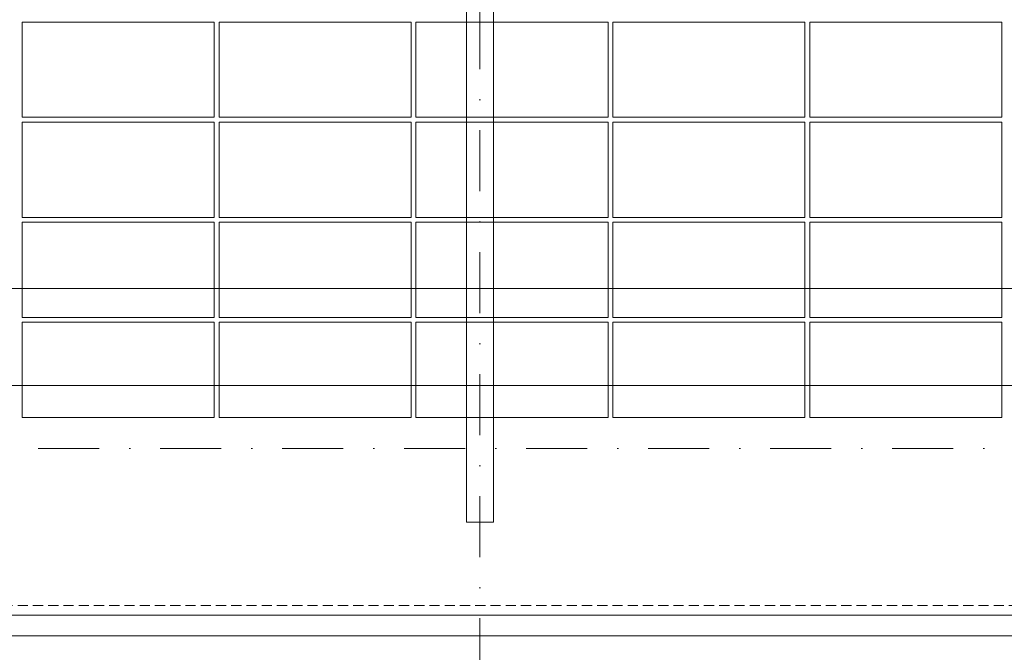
# Model space of a CAD drawing. Header units: millimetres. Extents: x -725694 to 5289369, y -1488057 to 2187451.
# Tile 598 of 656: x 387675 to 393825, y 148728 to 152680. Entities that reach past the tile are written whole.
import ezdxf

# ---------------------------------------------------------------- set-up
doc = ezdxf.new("R2010")
doc.units = ezdxf.units.MM
for name, pattern in [('CENTERX2', [101.6, 63.5, -12.7, 12.7, -12.7]), ('DASHDOT', [25.4, 12.7, -6.35, 0, -6.35]), ('DASHED', [19.05, 12.7, -6.35]), ('HIDDEN', [9.525, 6.35, -3.175])]:
    doc.linetypes.add(name, pattern=pattern)
doc.layers.get('Defpoints').update_dxf_attribs({"color": 8})
for name, color, linetype, lineweight in [('A99_FVE', 30, 'Continuous', 5), ('A99_N_kce-pod', 7, 'DASHED', 20), ('A99_N_koty-200', 5, 'Continuous', 5), ('A99_N_koty-200 @ 1', 5, 'Continuous', 5), ('A99_N_koty-200 @ 10', 5, 'Continuous', 5), ('A99_N_koty-200 @ 100', 5, 'Continuous', 5), ('A99_N_koty-200 @ 200', 5, 'Continuous', 5), ('A99_N_koty-200 @ 250 (1)', 5, 'Continuous', 5), ('A99_N_koty-200 @ 250 (2)', 5, 'Continuous', 5), ('A99_N_koty-200 @ 400', 5, 'Continuous', 5), ('A99_S_kce-pohl', 7, 'Continuous', 5), ('A99_S_osy', 1, 'CENTERX2', 5)]:
    doc.layers.add(name, color=color, linetype=linetype, lineweight=lineweight)
doc.styles.add('A99_kota', font='isocpeur.ttf', dxfattribs={"height": 2})
doc.dimstyles.new('A99_kota_200 new', dxfattribs={"dimscale": 200, "dimtxt": 2, "dimasz": 1.2, "dimexe": 0.5, "dimexo": 1.5, "dimgap": 0.3, "dimtad": 1, "dimdec": 0, "dimzin": 3, "dimdsep": 46, "dimtxsty": 'A99_kota', "dimblk": 'ARCHTICK', "dimcen": 2.5, "dimazin": 2, "dimtfac": 0.75, "dimtdec": 0, "dimtmove": 2, "dimatfit": 0, "dimfxl": 0, "dimtolj": 1, "dimtzin": 0, "dimlwd": 5, "dimlwe": 5, "dimarcsym": 0})

# ---------------------------------------------------------------- blocks, each defined once
blk = doc.blocks.new('_ArchTick')
at = {"color": 0, "linetype": 'ByBlock', "const_width": 0.15}
blk.add_lwpolyline([(-0.5, -0.5), (0.5, 0.5)], dxfattribs=at)
blk = doc.blocks.new('*D4704')
at = {"layer": 'A99_N_koty-200', "color": 0, "linetype": 'Continuous', "lineweight": 5, "ltscale": 10, "transparency": 16777216}
for p, q in [((390550, 146925), (390550, 146475)), ((402550, 146925), (402550, 146475)), ((402550, 146525), (390550, 146525))]:
    blk.add_line(p, q, dxfattribs=at)
at = {"layer": 'Defpoints', "color": 0, "linetype": 'Continuous', "lineweight": 0, "ltscale": 10, "transparency": 16777216}
for p in [(390550, 149400), (402550, 149400), (390550, 146525)]:
    blk.add_point(p, dxfattribs=at)
at = {"layer": 'A99_N_koty-200', "color": 0, "linetype": 'Continuous', "lineweight": 5, "ltscale": 10, "transparency": 16777216, "xscale": 120, "yscale": 120, "zscale": 120, "rotation": 180}
blk.add_blockref('_ArchTick', (390550, 146525), dxfattribs=at)
at = {"layer": 'A99_N_koty-200', "color": 0, "linetype": 'Continuous', "lineweight": 5, "ltscale": 10, "transparency": 16777216, "xscale": 120, "yscale": 120, "zscale": 120}
blk.add_blockref('_ArchTick', (402550, 146525), dxfattribs=at)
at = {"layer": 'A99_N_koty-200', "color": 0, "linetype": 'Continuous', "ltscale": 10, "transparency": 16777216, "insert": (396550, 146655), "char_height": 200, "attachment_point": 5, "style": 'A99_kota'}
blk.add_mtext('\\A1;12000', dxfattribs=at)
blk = doc.blocks.new('*D4705')
at = {"layer": 'A99_N_koty-200', "color": 0, "linetype": 'Continuous', "lineweight": 5, "ltscale": 10, "transparency": 16777216}
for p, q in [((390550, 147325), (390550, 146425)), ((402550, 147325), (402550, 146425)), ((402550, 146525), (390550, 146525))]:
    blk.add_line(p, q, dxfattribs=at)
at = {"layer": 'Defpoints', "color": 0, "linetype": 'Continuous', "lineweight": 0, "ltscale": 10, "transparency": 16777216}
for p in [(390550, 149400), (402550, 149400), (390550, 146525)]:
    blk.add_point(p, dxfattribs=at)
at = {"layer": 'A99_N_koty-200', "color": 0, "linetype": 'Continuous', "lineweight": 5, "ltscale": 10, "transparency": 16777216, "xscale": 240, "yscale": 240, "zscale": 240, "rotation": 180}
blk.add_blockref('_ArchTick', (390550, 146525), dxfattribs=at)
at = {"layer": 'A99_N_koty-200', "color": 0, "linetype": 'Continuous', "lineweight": 5, "ltscale": 10, "transparency": 16777216, "xscale": 240, "yscale": 240, "zscale": 240}
blk.add_blockref('_ArchTick', (402550, 146525), dxfattribs=at)
at = {"layer": 'A99_N_koty-200', "color": 0, "linetype": 'Continuous', "ltscale": 10, "transparency": 16777216, "insert": (396550, 146785), "char_height": 400, "attachment_point": 5, "style": 'A99_kota'}
blk.add_mtext('\\A1;12000', dxfattribs=at)
blk = doc.blocks.new('*D4706')
at = {"layer": 'A99_N_koty-200', "color": 0, "linetype": 'Continuous', "lineweight": 5, "ltscale": 10, "transparency": 16777216}
for p, q in [((390550, 146529), (390550, 146524.5)), ((402550, 146525), (390550, 146525)), ((402550, 146529), (402550, 146524.5))]:
    blk.add_line(p, q, dxfattribs=at)
at = {"layer": 'Defpoints', "color": 0, "linetype": 'Continuous', "lineweight": 0, "ltscale": 10, "transparency": 16777216}
for p in [(390550, 149400), (402550, 149400), (390550, 146525)]:
    blk.add_point(p, dxfattribs=at)
at = {"layer": 'A99_N_koty-200', "color": 0, "linetype": 'Continuous', "lineweight": 5, "ltscale": 10, "transparency": 16777216, "xscale": 1.2, "yscale": 1.2, "zscale": 1.2, "rotation": 180}
blk.add_blockref('_ArchTick', (390550, 146525), dxfattribs=at)
at = {"layer": 'A99_N_koty-200', "color": 0, "linetype": 'Continuous', "lineweight": 5, "ltscale": 10, "transparency": 16777216, "xscale": 1.2, "yscale": 1.2, "zscale": 1.2}
blk.add_blockref('_ArchTick', (402550, 146525), dxfattribs=at)
at = {"layer": 'A99_N_koty-200', "color": 0, "linetype": 'Continuous', "ltscale": 10, "transparency": 16777216, "insert": (396550, 146526.3), "char_height": 2, "attachment_point": 5, "style": 'A99_kota'}
blk.add_mtext('\\A1;12000', dxfattribs=at)
blk = doc.blocks.new('*D4707')
at = {"layer": 'A99_N_koty-200', "color": 0, "linetype": 'Continuous', "lineweight": 5, "ltscale": 10, "transparency": 16777216}
for p, q in [((390550, 148125), (390550, 146325)), ((402550, 148125), (402550, 146325)), ((402550, 146525), (390550, 146525))]:
    blk.add_line(p, q, dxfattribs=at)
at = {"layer": 'Defpoints', "color": 0, "linetype": 'Continuous', "lineweight": 0, "ltscale": 10, "transparency": 16777216}
for p in [(390550, 149400), (402550, 149400), (390550, 146525)]:
    blk.add_point(p, dxfattribs=at)
at = {"layer": 'A99_N_koty-200', "color": 0, "linetype": 'Continuous', "lineweight": 5, "ltscale": 10, "transparency": 16777216, "xscale": 480, "yscale": 480, "zscale": 480, "rotation": 180}
blk.add_blockref('_ArchTick', (390550, 146525), dxfattribs=at)
at = {"layer": 'A99_N_koty-200', "color": 0, "linetype": 'Continuous', "lineweight": 5, "ltscale": 10, "transparency": 16777216, "xscale": 480, "yscale": 480, "zscale": 480}
blk.add_blockref('_ArchTick', (402550, 146525), dxfattribs=at)
at = {"layer": 'A99_N_koty-200', "color": 0, "linetype": 'Continuous', "ltscale": 10, "transparency": 16777216, "insert": (396550, 147045), "char_height": 800, "attachment_point": 5, "style": 'A99_kota'}
blk.add_mtext('\\A1;12000', dxfattribs=at)
blk = doc.blocks.new('*D4708')
at = {"layer": 'A99_N_koty-200', "color": 0, "linetype": 'Continuous', "lineweight": 5, "ltscale": 10, "transparency": 16777216}
for p, q in [((390550, 146565), (390550, 146520)), ((402550, 146565), (402550, 146520)), ((402550, 146525), (390550, 146525))]:
    blk.add_line(p, q, dxfattribs=at)
at = {"layer": 'Defpoints', "color": 0, "linetype": 'Continuous', "lineweight": 0, "ltscale": 10, "transparency": 16777216}
for p in [(390550, 149400), (402550, 149400), (390550, 146525)]:
    blk.add_point(p, dxfattribs=at)
at = {"layer": 'A99_N_koty-200', "color": 0, "linetype": 'Continuous', "lineweight": 5, "ltscale": 10, "transparency": 16777216, "xscale": 12, "yscale": 12, "zscale": 12, "rotation": 180}
blk.add_blockref('_ArchTick', (390550, 146525), dxfattribs=at)
at = {"layer": 'A99_N_koty-200', "color": 0, "linetype": 'Continuous', "lineweight": 5, "ltscale": 10, "transparency": 16777216, "xscale": 12, "yscale": 12, "zscale": 12}
blk.add_blockref('_ArchTick', (402550, 146525), dxfattribs=at)
at = {"layer": 'A99_N_koty-200', "color": 0, "linetype": 'Continuous', "ltscale": 10, "transparency": 16777216, "insert": (396550, 146538), "char_height": 20, "attachment_point": 5, "style": 'A99_kota'}
blk.add_mtext('\\A1;12000', dxfattribs=at)
blk = doc.blocks.new('*D4709')
at = {"layer": 'A99_N_koty-200', "color": 0, "linetype": 'Continuous', "lineweight": 5, "ltscale": 10, "transparency": 16777216}
for p, q in [((390550, 147525), (390550, 146400)), ((402550, 147525), (402550, 146400)), ((402550, 146525), (390550, 146525))]:
    blk.add_line(p, q, dxfattribs=at)
at = {"layer": 'Defpoints', "color": 0, "linetype": 'Continuous', "lineweight": 0, "ltscale": 10, "transparency": 16777216}
for p in [(390550, 149400), (402550, 149400), (390550, 146525)]:
    blk.add_point(p, dxfattribs=at)
at = {"layer": 'A99_N_koty-200', "color": 0, "linetype": 'Continuous', "lineweight": 5, "ltscale": 10, "transparency": 16777216, "xscale": 300, "yscale": 300, "zscale": 300, "rotation": 180}
blk.add_blockref('_ArchTick', (390550, 146525), dxfattribs=at)
at = {"layer": 'A99_N_koty-200', "color": 0, "linetype": 'Continuous', "lineweight": 5, "ltscale": 10, "transparency": 16777216, "xscale": 300, "yscale": 300, "zscale": 300}
blk.add_blockref('_ArchTick', (402550, 146525), dxfattribs=at)
at = {"layer": 'A99_N_koty-200', "color": 0, "linetype": 'Continuous', "ltscale": 10, "transparency": 16777216, "insert": (396550, 146850), "char_height": 500, "attachment_point": 5, "style": 'A99_kota'}
blk.add_mtext('\\A1;12000', dxfattribs=at)
blk = doc.blocks.new('*D4710')
at = {"layer": 'A99_N_koty-200', "color": 0, "linetype": 'Continuous', "lineweight": 5, "ltscale": 10, "transparency": 16777216}
for p, q in [((390550, 147525), (390550, 146400)), ((402550, 147525), (402550, 146400)), ((402550, 146525), (390550, 146525))]:
    blk.add_line(p, q, dxfattribs=at)
at = {"layer": 'Defpoints', "color": 0, "linetype": 'Continuous', "lineweight": 0, "ltscale": 10, "transparency": 16777216}
for p in [(390550, 149400), (402550, 149400), (390550, 146525)]:
    blk.add_point(p, dxfattribs=at)
at = {"layer": 'A99_N_koty-200', "color": 0, "linetype": 'Continuous', "lineweight": 5, "ltscale": 10, "transparency": 16777216, "xscale": 300, "yscale": 300, "zscale": 300, "rotation": 180}
blk.add_blockref('_ArchTick', (390550, 146525), dxfattribs=at)
at = {"layer": 'A99_N_koty-200', "color": 0, "linetype": 'Continuous', "lineweight": 5, "ltscale": 10, "transparency": 16777216, "xscale": 300, "yscale": 300, "zscale": 300}
blk.add_blockref('_ArchTick', (402550, 146525), dxfattribs=at)
at = {"layer": 'A99_N_koty-200', "color": 0, "linetype": 'Continuous', "ltscale": 10, "transparency": 16777216, "insert": (396550, 146850), "char_height": 500, "attachment_point": 5, "style": 'A99_kota'}
blk.add_mtext('\\A1;12000', dxfattribs=at)
blk = doc.blocks.new('*D4712')
at = {"layer": 'A99_N_koty-200', "color": 0, "linetype": 'Continuous', "lineweight": 5, "ltscale": 10, "transparency": 16777216}
for p, q in [((378550, 146925), (378550, 146475)), ((390550, 146925), (390550, 146475)), ((390550, 146525), (378550, 146525))]:
    blk.add_line(p, q, dxfattribs=at)
at = {"layer": 'Defpoints', "color": 0, "linetype": 'Continuous', "lineweight": 0, "ltscale": 10, "transparency": 16777216}
for p in [(378550, 149400), (390550, 149400), (378550, 146525)]:
    blk.add_point(p, dxfattribs=at)
at = {"layer": 'A99_N_koty-200', "color": 0, "linetype": 'Continuous', "lineweight": 5, "ltscale": 10, "transparency": 16777216, "xscale": 120, "yscale": 120, "zscale": 120, "rotation": 180}
blk.add_blockref('_ArchTick', (378550, 146525), dxfattribs=at)
at = {"layer": 'A99_N_koty-200', "color": 0, "linetype": 'Continuous', "lineweight": 5, "ltscale": 10, "transparency": 16777216, "xscale": 120, "yscale": 120, "zscale": 120}
blk.add_blockref('_ArchTick', (390550, 146525), dxfattribs=at)
at = {"layer": 'A99_N_koty-200', "color": 0, "linetype": 'Continuous', "ltscale": 10, "transparency": 16777216, "insert": (384550, 146655), "char_height": 200, "attachment_point": 5, "style": 'A99_kota'}
blk.add_mtext('\\A1;12000', dxfattribs=at)
blk = doc.blocks.new('*D4713')
at = {"layer": 'A99_N_koty-200', "color": 0, "linetype": 'Continuous', "lineweight": 5, "ltscale": 10, "transparency": 16777216}
for p, q in [((378550, 147325), (378550, 146425)), ((390550, 147325), (390550, 146425)), ((390550, 146525), (378550, 146525))]:
    blk.add_line(p, q, dxfattribs=at)
at = {"layer": 'Defpoints', "color": 0, "linetype": 'Continuous', "lineweight": 0, "ltscale": 10, "transparency": 16777216}
for p in [(378550, 149400), (390550, 149400), (378550, 146525)]:
    blk.add_point(p, dxfattribs=at)
at = {"layer": 'A99_N_koty-200', "color": 0, "linetype": 'Continuous', "lineweight": 5, "ltscale": 10, "transparency": 16777216, "xscale": 240, "yscale": 240, "zscale": 240, "rotation": 180}
blk.add_blockref('_ArchTick', (378550, 146525), dxfattribs=at)
at = {"layer": 'A99_N_koty-200', "color": 0, "linetype": 'Continuous', "lineweight": 5, "ltscale": 10, "transparency": 16777216, "xscale": 240, "yscale": 240, "zscale": 240}
blk.add_blockref('_ArchTick', (390550, 146525), dxfattribs=at)
at = {"layer": 'A99_N_koty-200', "color": 0, "linetype": 'Continuous', "ltscale": 10, "transparency": 16777216, "insert": (384550, 146785), "char_height": 400, "attachment_point": 5, "style": 'A99_kota'}
blk.add_mtext('\\A1;12000', dxfattribs=at)
blk = doc.blocks.new('*D4714')
at = {"layer": 'A99_N_koty-200', "color": 0, "linetype": 'Continuous', "lineweight": 5, "ltscale": 10, "transparency": 16777216}
for p, q in [((378550, 146529), (378550, 146524.5)), ((390550, 146525), (378550, 146525)), ((390550, 146529), (390550, 146524.5))]:
    blk.add_line(p, q, dxfattribs=at)
at = {"layer": 'Defpoints', "color": 0, "linetype": 'Continuous', "lineweight": 0, "ltscale": 10, "transparency": 16777216}
for p in [(378550, 149400), (390550, 149400), (378550, 146525)]:
    blk.add_point(p, dxfattribs=at)
at = {"layer": 'A99_N_koty-200', "color": 0, "linetype": 'Continuous', "lineweight": 5, "ltscale": 10, "transparency": 16777216, "xscale": 1.2, "yscale": 1.2, "zscale": 1.2, "rotation": 180}
blk.add_blockref('_ArchTick', (378550, 146525), dxfattribs=at)
at = {"layer": 'A99_N_koty-200', "color": 0, "linetype": 'Continuous', "lineweight": 5, "ltscale": 10, "transparency": 16777216, "xscale": 1.2, "yscale": 1.2, "zscale": 1.2}
blk.add_blockref('_ArchTick', (390550, 146525), dxfattribs=at)
at = {"layer": 'A99_N_koty-200', "color": 0, "linetype": 'Continuous', "ltscale": 10, "transparency": 16777216, "insert": (384550, 146526.3), "char_height": 2, "attachment_point": 5, "style": 'A99_kota'}
blk.add_mtext('\\A1;12000', dxfattribs=at)
blk = doc.blocks.new('*D4715')
at = {"layer": 'A99_N_koty-200', "color": 0, "linetype": 'Continuous', "lineweight": 5, "ltscale": 10, "transparency": 16777216}
for p, q in [((378550, 148125), (378550, 146325)), ((390550, 148125), (390550, 146325)), ((390550, 146525), (378550, 146525))]:
    blk.add_line(p, q, dxfattribs=at)
at = {"layer": 'Defpoints', "color": 0, "linetype": 'Continuous', "lineweight": 0, "ltscale": 10, "transparency": 16777216}
for p in [(378550, 149400), (390550, 149400), (378550, 146525)]:
    blk.add_point(p, dxfattribs=at)
at = {"layer": 'A99_N_koty-200', "color": 0, "linetype": 'Continuous', "lineweight": 5, "ltscale": 10, "transparency": 16777216, "xscale": 480, "yscale": 480, "zscale": 480, "rotation": 180}
blk.add_blockref('_ArchTick', (378550, 146525), dxfattribs=at)
at = {"layer": 'A99_N_koty-200', "color": 0, "linetype": 'Continuous', "lineweight": 5, "ltscale": 10, "transparency": 16777216, "xscale": 480, "yscale": 480, "zscale": 480}
blk.add_blockref('_ArchTick', (390550, 146525), dxfattribs=at)
at = {"layer": 'A99_N_koty-200', "color": 0, "linetype": 'Continuous', "ltscale": 10, "transparency": 16777216, "insert": (384550, 147045), "char_height": 800, "attachment_point": 5, "style": 'A99_kota'}
blk.add_mtext('\\A1;12000', dxfattribs=at)
blk = doc.blocks.new('*D4716')
at = {"layer": 'A99_N_koty-200', "color": 0, "linetype": 'Continuous', "lineweight": 5, "ltscale": 10, "transparency": 16777216}
for p, q in [((378550, 146565), (378550, 146520)), ((390550, 146565), (390550, 146520)), ((390550, 146525), (378550, 146525))]:
    blk.add_line(p, q, dxfattribs=at)
at = {"layer": 'Defpoints', "color": 0, "linetype": 'Continuous', "lineweight": 0, "ltscale": 10, "transparency": 16777216}
for p in [(378550, 149400), (390550, 149400), (378550, 146525)]:
    blk.add_point(p, dxfattribs=at)
at = {"layer": 'A99_N_koty-200', "color": 0, "linetype": 'Continuous', "lineweight": 5, "ltscale": 10, "transparency": 16777216, "xscale": 12, "yscale": 12, "zscale": 12, "rotation": 180}
blk.add_blockref('_ArchTick', (378550, 146525), dxfattribs=at)
at = {"layer": 'A99_N_koty-200', "color": 0, "linetype": 'Continuous', "lineweight": 5, "ltscale": 10, "transparency": 16777216, "xscale": 12, "yscale": 12, "zscale": 12}
blk.add_blockref('_ArchTick', (390550, 146525), dxfattribs=at)
at = {"layer": 'A99_N_koty-200', "color": 0, "linetype": 'Continuous', "ltscale": 10, "transparency": 16777216, "insert": (384550, 146538), "char_height": 20, "attachment_point": 5, "style": 'A99_kota'}
blk.add_mtext('\\A1;12000', dxfattribs=at)
blk = doc.blocks.new('*D4717')
at = {"layer": 'A99_N_koty-200', "color": 0, "linetype": 'Continuous', "lineweight": 5, "ltscale": 10, "transparency": 16777216}
for p, q in [((378550, 147525), (378550, 146400)), ((390550, 147525), (390550, 146400)), ((390550, 146525), (378550, 146525))]:
    blk.add_line(p, q, dxfattribs=at)
at = {"layer": 'Defpoints', "color": 0, "linetype": 'Continuous', "lineweight": 0, "ltscale": 10, "transparency": 16777216}
for p in [(378550, 149400), (390550, 149400), (378550, 146525)]:
    blk.add_point(p, dxfattribs=at)
at = {"layer": 'A99_N_koty-200', "color": 0, "linetype": 'Continuous', "lineweight": 5, "ltscale": 10, "transparency": 16777216, "xscale": 300, "yscale": 300, "zscale": 300, "rotation": 180}
blk.add_blockref('_ArchTick', (378550, 146525), dxfattribs=at)
at = {"layer": 'A99_N_koty-200', "color": 0, "linetype": 'Continuous', "lineweight": 5, "ltscale": 10, "transparency": 16777216, "xscale": 300, "yscale": 300, "zscale": 300}
blk.add_blockref('_ArchTick', (390550, 146525), dxfattribs=at)
at = {"layer": 'A99_N_koty-200', "color": 0, "linetype": 'Continuous', "ltscale": 10, "transparency": 16777216, "insert": (384550, 146850), "char_height": 500, "attachment_point": 5, "style": 'A99_kota'}
blk.add_mtext('\\A1;12000', dxfattribs=at)
blk = doc.blocks.new('*D4718')
at = {"layer": 'A99_N_koty-200', "color": 0, "linetype": 'Continuous', "lineweight": 5, "ltscale": 10, "transparency": 16777216}
for p, q in [((378550, 147525), (378550, 146400)), ((390550, 147525), (390550, 146400)), ((390550, 146525), (378550, 146525))]:
    blk.add_line(p, q, dxfattribs=at)
at = {"layer": 'Defpoints', "color": 0, "linetype": 'Continuous', "lineweight": 0, "ltscale": 10, "transparency": 16777216}
for p in [(378550, 149400), (390550, 149400), (378550, 146525)]:
    blk.add_point(p, dxfattribs=at)
at = {"layer": 'A99_N_koty-200', "color": 0, "linetype": 'Continuous', "lineweight": 5, "ltscale": 10, "transparency": 16777216, "xscale": 300, "yscale": 300, "zscale": 300, "rotation": 180}
blk.add_blockref('_ArchTick', (378550, 146525), dxfattribs=at)
at = {"layer": 'A99_N_koty-200', "color": 0, "linetype": 'Continuous', "lineweight": 5, "ltscale": 10, "transparency": 16777216, "xscale": 300, "yscale": 300, "zscale": 300}
blk.add_blockref('_ArchTick', (390550, 146525), dxfattribs=at)
at = {"layer": 'A99_N_koty-200', "color": 0, "linetype": 'Continuous', "ltscale": 10, "transparency": 16777216, "insert": (384550, 146850), "char_height": 500, "attachment_point": 5, "style": 'A99_kota'}
blk.add_mtext('\\A1;12000', dxfattribs=at)
blk = doc.blocks.new('*D4901')
at = {"layer": 'A99_N_koty-200', "color": 0, "linetype": 'Continuous', "lineweight": 5, "ltscale": 10, "transparency": 16777216}
for p, q in [((378280, 150200), (378280, 151100)), ((415495, 150200), (415495, 151100)), ((378280, 151000), (415495, 151000))]:
    blk.add_line(p, q, dxfattribs=at)
at = {"layer": 'Defpoints', "color": 0, "linetype": 'Continuous', "lineweight": 0, "ltscale": 10, "transparency": 16777216}
for p in [(415495, 151000), (378280, 148920), (415495, 148920)]:
    blk.add_point(p, dxfattribs=at)
at = {"layer": 'A99_N_koty-200', "color": 0, "linetype": 'Continuous', "lineweight": 5, "ltscale": 10, "transparency": 16777216, "xscale": 240, "yscale": 240, "zscale": 240, "rotation": 180}
blk.add_blockref('_ArchTick', (378280, 151000), dxfattribs=at)
at = {"layer": 'A99_N_koty-200', "color": 0, "linetype": 'Continuous', "lineweight": 5, "ltscale": 10, "transparency": 16777216, "xscale": 240, "yscale": 240, "zscale": 240}
blk.add_blockref('_ArchTick', (415495, 151000), dxfattribs=at)
at = {"layer": 'A99_N_koty-200', "color": 0, "linetype": 'Continuous', "ltscale": 10, "transparency": 16777216, "insert": (396887.5, 151260), "char_height": 400, "attachment_point": 5, "style": 'A99_kota'}
blk.add_mtext('\\A1;37215', dxfattribs=at)
blk = doc.blocks.new('*D4902')
at = {"layer": 'A99_N_koty-200', "color": 0, "linetype": 'Continuous', "lineweight": 5, "ltscale": 10, "transparency": 16777216}
for p, q in [((378280, 149995), (378280, 150445)), ((415495, 149995), (415495, 150445)), ((378280, 150395), (415495, 150395))]:
    blk.add_line(p, q, dxfattribs=at)
at = {"layer": 'Defpoints', "color": 0, "linetype": 'Continuous', "lineweight": 0, "ltscale": 10, "transparency": 16777216}
for p in [(415495, 150395), (378280, 148920), (415495, 148920)]:
    blk.add_point(p, dxfattribs=at)
at = {"layer": 'A99_N_koty-200', "color": 0, "linetype": 'Continuous', "lineweight": 5, "ltscale": 10, "transparency": 16777216, "xscale": 120, "yscale": 120, "zscale": 120, "rotation": 180}
blk.add_blockref('_ArchTick', (378280, 150395), dxfattribs=at)
at = {"layer": 'A99_N_koty-200', "color": 0, "linetype": 'Continuous', "lineweight": 5, "ltscale": 10, "transparency": 16777216, "xscale": 120, "yscale": 120, "zscale": 120}
blk.add_blockref('_ArchTick', (415495, 150395), dxfattribs=at)
at = {"layer": 'A99_N_koty-200', "color": 0, "linetype": 'Continuous', "ltscale": 10, "transparency": 16777216, "insert": (396887.5, 150525), "char_height": 200, "attachment_point": 5, "style": 'A99_kota'}
blk.add_mtext('\\A1;37215', dxfattribs=at)
blk = doc.blocks.new('*D4903')
at = {"layer": 'A99_N_koty-200', "color": 0, "linetype": 'Continuous', "lineweight": 5, "ltscale": 10, "transparency": 16777216}
for p, q in [((378280, 150391), (378280, 150395.5)), ((378280, 150395), (415495, 150395)), ((415495, 150391), (415495, 150395.5))]:
    blk.add_line(p, q, dxfattribs=at)
at = {"layer": 'Defpoints', "color": 0, "linetype": 'Continuous', "lineweight": 0, "ltscale": 10, "transparency": 16777216}
for p in [(415495, 150395), (378280, 148920), (415495, 148920)]:
    blk.add_point(p, dxfattribs=at)
at = {"layer": 'A99_N_koty-200', "color": 0, "linetype": 'Continuous', "lineweight": 5, "ltscale": 10, "transparency": 16777216, "xscale": 1.2, "yscale": 1.2, "zscale": 1.2, "rotation": 180}
blk.add_blockref('_ArchTick', (378280, 150395), dxfattribs=at)
at = {"layer": 'A99_N_koty-200', "color": 0, "linetype": 'Continuous', "lineweight": 5, "ltscale": 10, "transparency": 16777216, "xscale": 1.2, "yscale": 1.2, "zscale": 1.2}
blk.add_blockref('_ArchTick', (415495, 150395), dxfattribs=at)
at = {"layer": 'A99_N_koty-200', "color": 0, "linetype": 'Continuous', "ltscale": 10, "transparency": 16777216, "insert": (396887.5, 150396.3), "char_height": 2, "attachment_point": 5, "style": 'A99_kota'}
blk.add_mtext('\\A1;37215', dxfattribs=at)
blk = doc.blocks.new('*D4904')
at = {"layer": 'A99_N_koty-200', "color": 0, "linetype": 'Continuous', "lineweight": 5, "ltscale": 10, "transparency": 16777216}
for p, q in [((378280, 149520), (378280, 150595)), ((415495, 149520), (415495, 150595)), ((378280, 150395), (415495, 150395))]:
    blk.add_line(p, q, dxfattribs=at)
at = {"layer": 'Defpoints', "color": 0, "linetype": 'Continuous', "lineweight": 0, "ltscale": 10, "transparency": 16777216}
for p in [(415495, 150395), (378280, 148920), (415495, 148920)]:
    blk.add_point(p, dxfattribs=at)
at = {"layer": 'A99_N_koty-200', "color": 0, "linetype": 'Continuous', "lineweight": 5, "ltscale": 10, "transparency": 16777216, "xscale": 480, "yscale": 480, "zscale": 480, "rotation": 180}
blk.add_blockref('_ArchTick', (378280, 150395), dxfattribs=at)
at = {"layer": 'A99_N_koty-200', "color": 0, "linetype": 'Continuous', "lineweight": 5, "ltscale": 10, "transparency": 16777216, "xscale": 480, "yscale": 480, "zscale": 480}
blk.add_blockref('_ArchTick', (415495, 150395), dxfattribs=at)
at = {"layer": 'A99_N_koty-200', "color": 0, "linetype": 'Continuous', "ltscale": 10, "transparency": 16777216, "insert": (396887.5, 150915), "char_height": 800, "attachment_point": 5, "style": 'A99_kota'}
blk.add_mtext('\\A1;37215', dxfattribs=at)
blk = doc.blocks.new('*D4905')
at = {"layer": 'A99_N_koty-200', "color": 0, "linetype": 'Continuous', "lineweight": 5, "ltscale": 10, "transparency": 16777216}
for p, q in [((378280, 150355), (378280, 150400)), ((378280, 150395), (415495, 150395)), ((415495, 150355), (415495, 150400))]:
    blk.add_line(p, q, dxfattribs=at)
at = {"layer": 'Defpoints', "color": 0, "linetype": 'Continuous', "lineweight": 0, "ltscale": 10, "transparency": 16777216}
for p in [(415495, 150395), (378280, 148920), (415495, 148920)]:
    blk.add_point(p, dxfattribs=at)
at = {"layer": 'A99_N_koty-200', "color": 0, "linetype": 'Continuous', "lineweight": 5, "ltscale": 10, "transparency": 16777216, "xscale": 12, "yscale": 12, "zscale": 12, "rotation": 180}
blk.add_blockref('_ArchTick', (378280, 150395), dxfattribs=at)
at = {"layer": 'A99_N_koty-200', "color": 0, "linetype": 'Continuous', "lineweight": 5, "ltscale": 10, "transparency": 16777216, "xscale": 12, "yscale": 12, "zscale": 12}
blk.add_blockref('_ArchTick', (415495, 150395), dxfattribs=at)
at = {"layer": 'A99_N_koty-200', "color": 0, "linetype": 'Continuous', "ltscale": 10, "transparency": 16777216, "insert": (396887.5, 150408), "char_height": 20, "attachment_point": 5, "style": 'A99_kota'}
blk.add_mtext('\\A1;37215', dxfattribs=at)
blk = doc.blocks.new('*D4906')
at = {"layer": 'A99_N_koty-200', "color": 0, "linetype": 'Continuous', "lineweight": 5, "ltscale": 10, "transparency": 16777216}
for p, q in [((378280, 149395), (378280, 150520)), ((415495, 149395), (415495, 150520)), ((378280, 150395), (415495, 150395))]:
    blk.add_line(p, q, dxfattribs=at)
at = {"layer": 'Defpoints', "color": 0, "linetype": 'Continuous', "lineweight": 0, "ltscale": 10, "transparency": 16777216}
for p in [(415495, 150395), (378280, 148920), (415495, 148920)]:
    blk.add_point(p, dxfattribs=at)
at = {"layer": 'A99_N_koty-200', "color": 0, "linetype": 'Continuous', "lineweight": 5, "ltscale": 10, "transparency": 16777216, "xscale": 300, "yscale": 300, "zscale": 300, "rotation": 180}
blk.add_blockref('_ArchTick', (378280, 150395), dxfattribs=at)
at = {"layer": 'A99_N_koty-200', "color": 0, "linetype": 'Continuous', "lineweight": 5, "ltscale": 10, "transparency": 16777216, "xscale": 300, "yscale": 300, "zscale": 300}
blk.add_blockref('_ArchTick', (415495, 150395), dxfattribs=at)
at = {"layer": 'A99_N_koty-200', "color": 0, "linetype": 'Continuous', "ltscale": 10, "transparency": 16777216, "insert": (396887.5, 150720), "char_height": 500, "attachment_point": 5, "style": 'A99_kota'}
blk.add_mtext('\\A1;37215', dxfattribs=at)
blk = doc.blocks.new('*D4907')
at = {"layer": 'A99_N_koty-200', "color": 0, "linetype": 'Continuous', "lineweight": 5, "ltscale": 10, "transparency": 16777216}
for p, q in [((378280, 149395), (378280, 150520)), ((415495, 149395), (415495, 150520)), ((378280, 150395), (415495, 150395))]:
    blk.add_line(p, q, dxfattribs=at)
at = {"layer": 'Defpoints', "color": 0, "linetype": 'Continuous', "lineweight": 0, "ltscale": 10, "transparency": 16777216}
for p in [(415495, 150395), (378280, 148920), (415495, 148920)]:
    blk.add_point(p, dxfattribs=at)
at = {"layer": 'A99_N_koty-200', "color": 0, "linetype": 'Continuous', "lineweight": 5, "ltscale": 10, "transparency": 16777216, "xscale": 300, "yscale": 300, "zscale": 300, "rotation": 180}
blk.add_blockref('_ArchTick', (378280, 150395), dxfattribs=at)
at = {"layer": 'A99_N_koty-200', "color": 0, "linetype": 'Continuous', "lineweight": 5, "ltscale": 10, "transparency": 16777216, "xscale": 300, "yscale": 300, "zscale": 300}
blk.add_blockref('_ArchTick', (415495, 150395), dxfattribs=at)
at = {"layer": 'A99_N_koty-200', "color": 0, "linetype": 'Continuous', "ltscale": 10, "transparency": 16777216, "insert": (396887.5, 150720), "char_height": 500, "attachment_point": 5, "style": 'A99_kota'}
blk.add_mtext('\\A1;37215', dxfattribs=at)
blk = doc.blocks.new('*U6089')
at = {"layer": 'A99_N_koty-200 @ 1', "linetype": 'Continuous', "ltscale": 10}
dim = blk.add_linear_dim(base=(390550, 146525), p1=(402550, 149400), p2=(390550, 149400), angle=180, dimstyle='A99_kota_200 new', override={"dimscale": 1, "dimtix": 1, "dimtofl": 1, "dimtmove": 1, "dimatfit": 1}, dxfattribs=at)
dim.commit()
dim.dimension.update_dxf_attribs({"geometry": '*D4706', "text_midpoint": (396550, 146526.3)})
at = {"layer": 'A99_N_koty-200 @ 10', "linetype": 'Continuous', "ltscale": 10}
dim = blk.add_linear_dim(base=(390550, 146525), p1=(402550, 149400), p2=(390550, 149400), angle=180, dimstyle='A99_kota_200 new', override={"dimscale": 10, "dimtix": 1, "dimtofl": 1, "dimtmove": 1, "dimatfit": 1}, dxfattribs=at)
dim.commit()
dim.dimension.update_dxf_attribs({"geometry": '*D4708', "text_midpoint": (396550, 146538)})
at = {"layer": 'A99_N_koty-200 @ 100', "linetype": 'Continuous', "ltscale": 10}
dim = blk.add_linear_dim(base=(390550, 146525), p1=(402550, 149400), p2=(390550, 149400), angle=180, dimstyle='A99_kota_200 new', override={"dimscale": 100, "dimtix": 1, "dimtofl": 1, "dimtmove": 1, "dimatfit": 1}, dxfattribs=at)
dim.commit()
dim.dimension.update_dxf_attribs({"geometry": '*D4704', "text_midpoint": (396550, 146655)})
at = {"layer": 'A99_N_koty-200 @ 200', "linetype": 'Continuous', "ltscale": 10}
dim = blk.add_linear_dim(base=(390550, 146525), p1=(402550, 149400), p2=(390550, 149400), angle=180, dimstyle='A99_kota_200 new', override={"dimscale": 200, "dimtix": 1, "dimtofl": 1, "dimtmove": 1, "dimatfit": 1}, dxfattribs=at)
dim.commit()
dim.dimension.update_dxf_attribs({"geometry": '*D4705', "text_midpoint": (396550, 146785)})
at = {"layer": 'A99_N_koty-200 @ 250 (1)', "linetype": 'Continuous', "ltscale": 10}
dim = blk.add_linear_dim(base=(390550, 146525), p1=(402550, 149400), p2=(390550, 149400), angle=180, dimstyle='A99_kota_200 new', override={"dimscale": 250, "dimtix": 1, "dimtofl": 1, "dimtmove": 1, "dimatfit": 1}, dxfattribs=at)
dim.commit()
dim.dimension.update_dxf_attribs({"geometry": '*D4710', "text_midpoint": (396550, 146850)})
at = {"layer": 'A99_N_koty-200 @ 250 (2)', "linetype": 'Continuous', "ltscale": 10}
dim = blk.add_linear_dim(base=(390550, 146525), p1=(402550, 149400), p2=(390550, 149400), angle=180, dimstyle='A99_kota_200 new', override={"dimscale": 250, "dimtix": 1, "dimtofl": 1, "dimtmove": 1, "dimatfit": 1}, dxfattribs=at)
dim.commit()
dim.dimension.update_dxf_attribs({"geometry": '*D4709', "text_midpoint": (396550, 146850)})
at = {"layer": 'A99_N_koty-200 @ 400', "linetype": 'Continuous', "ltscale": 10}
dim = blk.add_linear_dim(base=(390550, 146525), p1=(402550, 149400), p2=(390550, 149400), angle=180, dimstyle='A99_kota_200 new', override={"dimscale": 400, "dimtix": 1, "dimtofl": 1, "dimtmove": 1, "dimatfit": 1}, dxfattribs=at)
dim.commit()
dim.dimension.update_dxf_attribs({"geometry": '*D4707', "text_midpoint": (396550, 147045)})
blk = doc.blocks.new('*U6090')
at = {"layer": 'A99_N_koty-200 @ 1', "linetype": 'Continuous', "ltscale": 10}
dim = blk.add_linear_dim(base=(378550, 146525), p1=(390550, 149400), p2=(378550, 149400), angle=180, dimstyle='A99_kota_200 new', override={"dimscale": 1, "dimtix": 1, "dimtofl": 1, "dimtmove": 1, "dimatfit": 1}, dxfattribs=at)
dim.commit()
dim.dimension.update_dxf_attribs({"geometry": '*D4714', "text_midpoint": (384550, 146526.3)})
at = {"layer": 'A99_N_koty-200 @ 10', "linetype": 'Continuous', "ltscale": 10}
dim = blk.add_linear_dim(base=(378550, 146525), p1=(390550, 149400), p2=(378550, 149400), angle=180, dimstyle='A99_kota_200 new', override={"dimscale": 10, "dimtix": 1, "dimtofl": 1, "dimtmove": 1, "dimatfit": 1}, dxfattribs=at)
dim.commit()
dim.dimension.update_dxf_attribs({"geometry": '*D4716', "text_midpoint": (384550, 146538)})
at = {"layer": 'A99_N_koty-200 @ 100', "linetype": 'Continuous', "ltscale": 10}
dim = blk.add_linear_dim(base=(378550, 146525), p1=(390550, 149400), p2=(378550, 149400), angle=180, dimstyle='A99_kota_200 new', override={"dimscale": 100, "dimtix": 1, "dimtofl": 1, "dimtmove": 1, "dimatfit": 1}, dxfattribs=at)
dim.commit()
dim.dimension.update_dxf_attribs({"geometry": '*D4712', "text_midpoint": (384550, 146655)})
at = {"layer": 'A99_N_koty-200 @ 200', "linetype": 'Continuous', "ltscale": 10}
dim = blk.add_linear_dim(base=(378550, 146525), p1=(390550, 149400), p2=(378550, 149400), angle=180, dimstyle='A99_kota_200 new', override={"dimscale": 200, "dimtix": 1, "dimtofl": 1, "dimtmove": 1, "dimatfit": 1}, dxfattribs=at)
dim.commit()
dim.dimension.update_dxf_attribs({"geometry": '*D4713', "text_midpoint": (384550, 146785)})
at = {"layer": 'A99_N_koty-200 @ 250 (1)', "linetype": 'Continuous', "ltscale": 10}
dim = blk.add_linear_dim(base=(378550, 146525), p1=(390550, 149400), p2=(378550, 149400), angle=180, dimstyle='A99_kota_200 new', override={"dimscale": 250, "dimtix": 1, "dimtofl": 1, "dimtmove": 1, "dimatfit": 1}, dxfattribs=at)
dim.commit()
dim.dimension.update_dxf_attribs({"geometry": '*D4718', "text_midpoint": (384550, 146850)})
at = {"layer": 'A99_N_koty-200 @ 250 (2)', "linetype": 'Continuous', "ltscale": 10}
dim = blk.add_linear_dim(base=(378550, 146525), p1=(390550, 149400), p2=(378550, 149400), angle=180, dimstyle='A99_kota_200 new', override={"dimscale": 250, "dimtix": 1, "dimtofl": 1, "dimtmove": 1, "dimatfit": 1}, dxfattribs=at)
dim.commit()
dim.dimension.update_dxf_attribs({"geometry": '*D4717', "text_midpoint": (384550, 146850)})
at = {"layer": 'A99_N_koty-200 @ 400', "linetype": 'Continuous', "ltscale": 10}
dim = blk.add_linear_dim(base=(378550, 146525), p1=(390550, 149400), p2=(378550, 149400), angle=180, dimstyle='A99_kota_200 new', override={"dimscale": 400, "dimtix": 1, "dimtofl": 1, "dimtmove": 1, "dimatfit": 1}, dxfattribs=at)
dim.commit()
dim.dimension.update_dxf_attribs({"geometry": '*D4715', "text_midpoint": (384550, 147045)})
blk = doc.blocks.new('*U6133')
at = {"layer": 'A99_N_koty-200 @ 1', "linetype": 'Continuous', "ltscale": 10}
dim = blk.add_linear_dim(base=(415495, 150395), p1=(378280, 148920), p2=(415495, 148920), dimstyle='A99_kota_200 new', override={"dimscale": 1, "dimtix": 1, "dimtofl": 1, "dimtmove": 2, "dimatfit": 3}, dxfattribs=at)
dim.commit()
dim.dimension.update_dxf_attribs({"geometry": '*D4903', "text_midpoint": (396887.5, 150396.3)})
at = {"layer": 'A99_N_koty-200 @ 10', "linetype": 'Continuous', "ltscale": 10}
dim = blk.add_linear_dim(base=(415495, 150395), p1=(378280, 148920), p2=(415495, 148920), dimstyle='A99_kota_200 new', override={"dimscale": 10, "dimtix": 1, "dimtofl": 1, "dimtmove": 2, "dimatfit": 3}, dxfattribs=at)
dim.commit()
dim.dimension.update_dxf_attribs({"geometry": '*D4905', "text_midpoint": (396887.5, 150408)})
at = {"layer": 'A99_N_koty-200 @ 100', "linetype": 'Continuous', "ltscale": 10}
dim = blk.add_linear_dim(base=(415495, 150395), p1=(378280, 148920), p2=(415495, 148920), dimstyle='A99_kota_200 new', override={"dimscale": 100, "dimtix": 1, "dimtofl": 1, "dimtmove": 2, "dimatfit": 3}, dxfattribs=at)
dim.commit()
dim.dimension.update_dxf_attribs({"geometry": '*D4902', "text_midpoint": (396887.5, 150525)})
at = {"layer": 'A99_N_koty-200 @ 200', "linetype": 'Continuous', "ltscale": 10}
dim = blk.add_linear_dim(base=(415495, 151000), p1=(378280, 148920), p2=(415495, 148920), dimstyle='A99_kota_200 new', override={"dimscale": 200, "dimtix": 1, "dimtofl": 1, "dimtmove": 2, "dimatfit": 3}, dxfattribs=at)
dim.commit()
dim.dimension.update_dxf_attribs({"geometry": '*D4901', "text_midpoint": (396887.5, 151260)})
at = {"layer": 'A99_N_koty-200 @ 250 (1)', "linetype": 'Continuous', "ltscale": 10}
dim = blk.add_linear_dim(base=(415495, 150395), p1=(378280, 148920), p2=(415495, 148920), dimstyle='A99_kota_200 new', override={"dimscale": 250, "dimtix": 1, "dimtofl": 1, "dimtmove": 2, "dimatfit": 3}, dxfattribs=at)
dim.commit()
dim.dimension.update_dxf_attribs({"geometry": '*D4907', "text_midpoint": (396887.5, 150720)})
at = {"layer": 'A99_N_koty-200 @ 250 (2)', "linetype": 'Continuous', "ltscale": 10}
dim = blk.add_linear_dim(base=(415495, 150395), p1=(378280, 148920), p2=(415495, 148920), dimstyle='A99_kota_200 new', override={"dimscale": 250, "dimtix": 1, "dimtofl": 1, "dimtmove": 2, "dimatfit": 3}, dxfattribs=at)
dim.commit()
dim.dimension.update_dxf_attribs({"geometry": '*D4906', "text_midpoint": (396887.5, 150720)})
at = {"layer": 'A99_N_koty-200 @ 400', "linetype": 'Continuous', "ltscale": 10}
dim = blk.add_linear_dim(base=(415495, 150395), p1=(378280, 148920), p2=(415495, 148920), dimstyle='A99_kota_200 new', override={"dimscale": 400, "dimtix": 1, "dimtofl": 1, "dimtmove": 2, "dimatfit": 3}, dxfattribs=at)
dim.commit()
dim.dimension.update_dxf_attribs({"geometry": '*D4904', "text_midpoint": (396887.5, 150915)})

msp = doc.modelspace()

# ---------------------------------------------------------------- linework, layer by layer
at = {"layer": 'A99_FVE', "linetype": 'Continuous', "lineweight": 15, "ltscale": 2}
msp.add_lwpolyline([(390465, 155305), (390635, 155305), (390635, 149540), (390465, 149540)], close=True, dxfattribs=at)
at = {"layer": 'A99_FVE', "lineweight": 5, "ltscale": 2}
for points in [[(387690, 152070), (387690, 152665), (388890, 152665), (388890, 152070)], [(390120, 152070), (390120, 152665), (388920, 152665), (388920, 152070)], [(391350, 152070), (391350, 152665), (390150, 152665), (390150, 152070)], [(392580, 152070), (392580, 152665), (391380, 152665), (391380, 152070)], [(393810, 152070), (393810, 152665), (392610, 152665), (392610, 152070)], [(387690, 151445), (387690, 152040), (388890, 152040), (388890, 151445)], [(390120, 151445), (390120, 152040), (388920, 152040), (388920, 151445)], [(391350, 151445), (391350, 152040), (390150, 152040), (390150, 151445)], [(392580, 151445), (392580, 152040), (391380, 152040), (391380, 151445)], [(393810, 151445), (393810, 152040), (392610, 152040), (392610, 151445)], [(387690, 150820), (387690, 151415), (388890, 151415), (388890, 150820)], [(390120, 150820), (390120, 151415), (388920, 151415), (388920, 150820)], [(391350, 150820), (391350, 151415), (390150, 151415), (390150, 150820)], [(392580, 150820), (392580, 151415), (391380, 151415), (391380, 150820)], [(393810, 150820), (393810, 151415), (392610, 151415), (392610, 150820)], [(387690, 150195), (387690, 150790), (388890, 150790), (388890, 150195)], [(390120, 150195), (390120, 150790), (388920, 150790), (388920, 150195)], [(391350, 150195), (391350, 150790), (390150, 150790), (390150, 150195)], [(392580, 150195), (392580, 150790), (391380, 150790), (391380, 150195)], [(393810, 150195), (393810, 150790), (392610, 150790), (392610, 150195)]]:
    msp.add_lwpolyline(points, close=True, dxfattribs=at)
at = {"layer": 'A99_N_kce-pod', "linetype": 'HIDDEN', "lineweight": 5, "ltscale": 10}
msp.add_lwpolyline([(438875.5, 149020), (299400, 149020)], dxfattribs=at)
at = {"layer": 'A99_S_kce-pohl', "linetype": 'Continuous', "ltscale": 25}
msp.add_lwpolyline([(307330, 174440), (299400, 174440), (299400, 148960), (438875.5, 148960), (438875.5, 176350)], dxfattribs=at)
at = {"layer": 'A99_S_kce-pohl', "linetype": 'Continuous'}
msp.add_lwpolyline([(438875.5, 148830), (299400, 148830)], dxfattribs=at)
at = {"layer": 'A99_S_osy', "linetype": 'DASHDOT', "lineweight": 5, "ltscale": 30}
for points in [[(390550, 250300), (390550, 146890)], [(452950, 150000), (297355, 150000)]]:
    msp.add_lwpolyline(points, dxfattribs=at)

# ---------------------------------------------------------------- block references
at = {"layer": 'A99_N_koty-200', "color": 3, "linetype": 'Continuous', "lineweight": 0}
for name in ['*U6133', '*U6090', '*U6089']:
    msp.add_blockref(name, (0, 0), dxfattribs=at)

doc.saveas('drawing.dxf')
